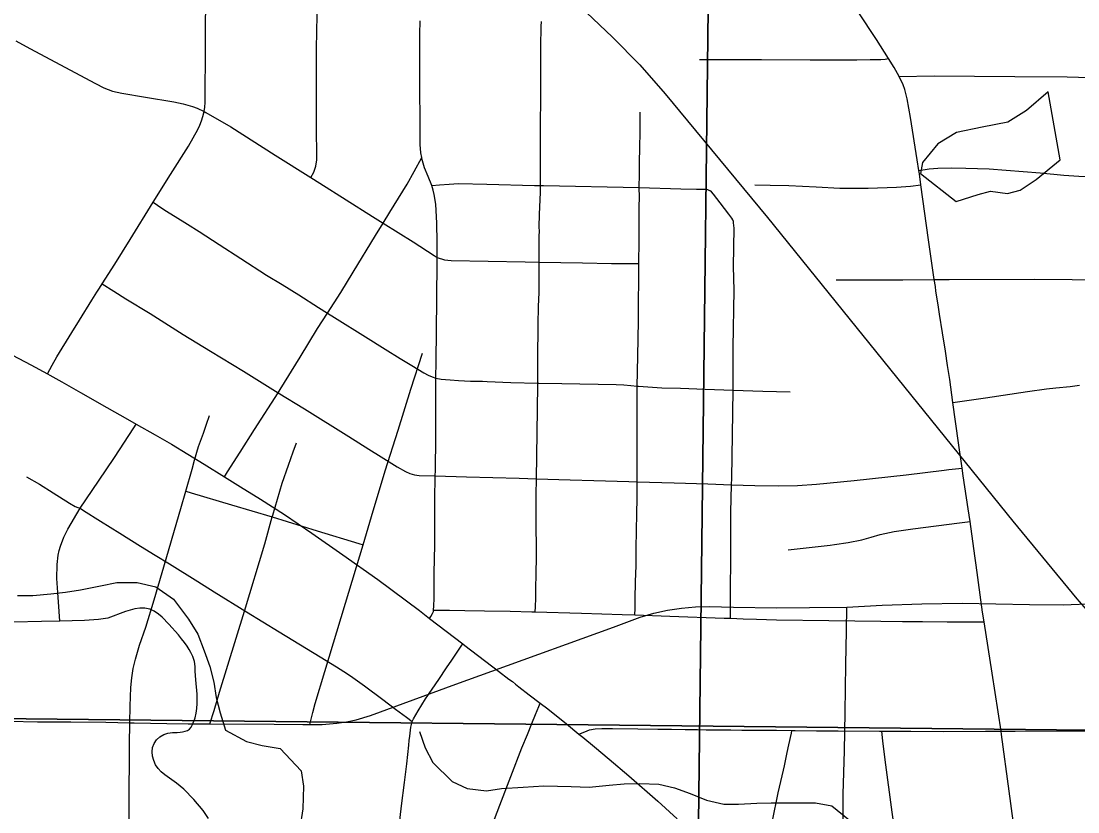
# Model space of a CAD drawing. Extents: x 0 to 34, y 0 to 22.
# Drawn here: x 13.4 to 14.087, y 18.187 to 18.701 of the extents above; entities that cross this region are included whole.
import ezdxf

# ---------------------------------------------------------------- set-up
doc = ezdxf.new("R2010")
doc.units = 0
for name, color, linetype in [('GM_X_City_Street', 7, 'Continuous'), ('GM_X_Minor_Lake', 7, 'Continuous'), ('GM_X_Minor_River', 7, 'Continuous'), ('GM_X_Rail_Line', 7, 'Continuous'), ('GM_X_Section', 7, 'Continuous'), ('GM_X_State_Route', 7, 'Continuous'), ('GM_X_US_Shield', 7, 'Continuous')]:
    doc.layers.add(name, color=color, linetype=linetype)

msp = doc.modelspace()

# ---------------------------------------------------------------- linework, layer by layer
at = {"layer": 'GM_X_City_Street'}
for points in [[(13.5884, 18.599), (13.59043, 18.60243), (13.59175, 18.60639), (13.59227, 18.61064), (13.59207, 18.63344), (13.59218, 18.65198), (13.592, 18.67052), (13.59208, 18.68289), (13.59245, 18.70456), (13.59256, 18.72312), (13.59256, 18.73513), (13.59256, 18.73664), (13.59256, 18.73928)], [(13.41708, 18.47149), (13.42014, 18.47699), (13.42318, 18.48246), (13.43295, 18.4984), (13.43786, 18.50629), (13.44605, 18.51926), (13.44922, 18.52454), (13.45098, 18.52712), (13.45274, 18.52987), (13.461, 18.54273), (13.47079, 18.55867), (13.48584, 18.58295), (13.49713, 18.60105), (13.50885, 18.61941), (13.51488, 18.63028), (13.51623, 18.63302), (13.51737, 18.63584), (13.51826, 18.63874), (13.51898, 18.64196), (13.51941, 18.64473), (13.51966, 18.64777), (13.51963, 18.65392), (13.5196, 18.6602), (13.51997, 18.67264), (13.51987, 18.69448), (13.52025, 18.73502)], [(13.66567, 18.31252), (13.66636, 18.31365), (13.66753, 18.31558), (13.66816, 18.31689), (13.66825, 18.31785), (13.66852, 18.32061), (13.66865, 18.32549), (13.66872, 18.33588), (13.6687, 18.34203), (13.66905, 18.36009), (13.66905, 18.36552), (13.66905, 18.37327), (13.66905, 18.38166), (13.66911, 18.38958), (13.66937, 18.40513), (13.66943, 18.40862), (13.66971, 18.43002), (13.66971, 18.43979), (13.66971, 18.4472), (13.6697, 18.45457), (13.66975, 18.46386), (13.66982, 18.46869), (13.66997, 18.4794), (13.67029, 18.51975), (13.67057, 18.54459), (13.67058, 18.54706), (13.67062, 18.557), (13.6704, 18.56941), (13.66968, 18.5818), (13.66873, 18.58792), (13.66798, 18.59093), (13.66705, 18.59387), (13.66465, 18.59961), (13.6623, 18.60536), (13.66066, 18.61132), (13.66054, 18.61205), (13.66001, 18.61517), (13.65952, 18.6206), (13.65952, 18.63542), (13.65935, 18.65716), (13.65936, 18.68515), (13.65936, 18.69223), (13.65952, 18.70096)], [(13.73435, 18.3167), (13.73453, 18.3199), (13.7348, 18.32564), (13.7348, 18.33207), (13.73508, 18.34124), (13.73521, 18.35273), (13.73521, 18.36107), (13.73508, 18.3701), (13.73508, 18.38009), (13.73505, 18.39286), (13.73512, 18.4033), (13.73536, 18.41812), (13.73559, 18.4331), (13.73601, 18.46403), (13.73603, 18.4654), (13.73613, 18.48563), (13.73613, 18.48867), (13.73632, 18.49569), (13.73629, 18.50344), (13.73659, 18.51512), (13.73693, 18.52421), (13.73692, 18.5305), (13.73698, 18.54411), (13.73702, 18.55508), (13.73698, 18.56122), (13.73705, 18.56385), (13.737, 18.567), (13.73725, 18.57502), (13.73775, 18.58953), (13.73777, 18.59384), (13.7379, 18.62951), (13.73811, 18.65425), (13.73811, 18.66615), (13.73811, 18.67573), (13.73797, 18.68708), (13.73814, 18.69432), (13.73825, 18.6972), (13.73854, 18.70041)], [(13.39649, 18.68778), (13.40574, 18.68287), (13.44825, 18.66008), (13.45378, 18.65738), (13.4566, 18.65624), (13.45947, 18.65527), (13.46546, 18.65393), (13.4808, 18.65134), (13.49929, 18.6483), (13.50543, 18.64697), (13.51149, 18.6452), (13.51445, 18.64409), (13.51898, 18.64196), (13.52016, 18.64139), (13.53635, 18.63193), (13.5652, 18.61347), (13.5884, 18.599), (13.59428, 18.59532), (13.62849, 18.57367), (13.63545, 18.56938), (13.65502, 18.55732), (13.66858, 18.54839), (13.67058, 18.54706)], [(13.84131, 18.67574), (13.86279, 18.67574), (13.88158, 18.67574), (13.91311, 18.67563), (13.94352, 18.67552), (13.95233, 18.67565), (13.95908, 18.67574), (13.96199, 18.67595), (13.96411, 18.67636)], [(13.7992, 18.31473), (13.79927, 18.31901), (13.79938, 18.32531), (13.79956, 18.33626), (13.79992, 18.34686), (13.80005, 18.35822), (13.80028, 18.36949), (13.8004, 18.38064), (13.80064, 18.39032), (13.80061, 18.40125), (13.80075, 18.41014), (13.80073, 18.42259), (13.80066, 18.43999), (13.80064, 18.44653), (13.80064, 18.45497), (13.80072, 18.4634), (13.80082, 18.47275), (13.80131, 18.49395), (13.80143, 18.50638), (13.80146, 18.51747), (13.80165, 18.53296), (13.80175, 18.54312), (13.80188, 18.55783), (13.80204, 18.58001), (13.80214, 18.58638), (13.80204, 18.59252), (13.80209, 18.60131), (13.80225, 18.60747), (13.80243, 18.61986), (13.80258, 18.62715), (13.80258, 18.63191), (13.80256, 18.64154)], [(13.53222, 18.40443), (13.53431, 18.4077), (13.54248, 18.42049), (13.55185, 18.43517), (13.56715, 18.45916), (13.56852, 18.46131), (13.58155, 18.48235), (13.59284, 18.50083), (13.59929, 18.51091), (13.60783, 18.52428), (13.61595, 18.5375), (13.63044, 18.56129), (13.63545, 18.56938), (13.63986, 18.5765), (13.65099, 18.59472), (13.65554, 18.60297), (13.66054, 18.61205)], [(13.98395, 18.60357), (13.99051, 18.60462), (13.99618, 18.60514), (14.00537, 18.60536), (14.01452, 18.60515), (14.02972, 18.6046), (14.0627, 18.60209), (14.07824, 18.6006), (14.08786, 18.59986), (14.0965, 18.59961), (14.10289, 18.59959), (14.10801, 18.6), (14.1121, 18.60049), (14.11524, 18.60109), (14.11822, 18.60197), (14.12229, 18.60345), (14.12474, 18.60478), (14.12698, 18.60652), (14.12922, 18.6089)], [(13.66705, 18.59387), (13.67212, 18.59429), (13.67837, 18.59481), (13.68445, 18.59512), (13.70287, 18.59482), (13.73382, 18.59395), (13.73777, 18.59384), (13.73982, 18.59378), (13.80204, 18.59252), (13.82918, 18.59173), (13.83931, 18.59157), (13.84271, 18.59151), (13.84523, 18.59139), (13.84635, 18.59123), (13.84735, 18.59093), (13.84818, 18.59044)], [(13.87725, 18.59432), (13.88723, 18.59411), (13.89931, 18.59385), (13.91704, 18.59294), (13.93242, 18.59214), (13.95084, 18.59213), (13.96925, 18.59278), (13.97848, 18.59349), (13.98528, 18.59431)], [(13.86136, 18.31253), (13.86133, 18.31921), (13.86129, 18.32856), (13.8617, 18.35351), (13.8617, 18.38164), (13.86209, 18.39938), (13.86218, 18.40353), (13.86266, 18.43171), (13.86309, 18.46089), (13.8631, 18.46382), (13.8632, 18.48858), (13.86368, 18.52583), (13.86336, 18.54131), (13.86367, 18.56623), (13.8634, 18.56949), (13.86328, 18.5705), (13.8629, 18.57157), (13.86223, 18.57266), (13.8603, 18.57532), (13.85457, 18.58261), (13.85022, 18.5882), (13.84898, 18.58968), (13.84818, 18.59044)], [(13.48584, 18.58295), (13.48875, 18.58101), (13.49338, 18.57791), (13.50013, 18.57369), (13.50828, 18.56864), (13.51573, 18.56386), (13.52881, 18.55556), (13.54286, 18.54642), (13.55954, 18.53568), (13.56971, 18.52941), (13.58068, 18.52272), (13.59332, 18.51465), (13.59929, 18.51091), (13.60381, 18.50807), (13.62401, 18.49555), (13.63671, 18.48746), (13.64646, 18.48143), (13.65403, 18.47681), (13.66194, 18.47208), (13.66462, 18.47067), (13.6674, 18.46944), (13.66982, 18.46869), (13.67316, 18.46801), (13.67602, 18.46774), (13.67898, 18.46761), (13.68455, 18.46714), (13.68834, 18.46685), (13.69228, 18.46671), (13.69998, 18.46662), (13.70303, 18.46657), (13.71842, 18.46592), (13.73603, 18.4654), (13.73675, 18.46538), (13.75177, 18.46506), (13.78696, 18.4645), (13.79194, 18.46432), (13.79658, 18.46389), (13.80072, 18.4634), (13.80148, 18.46334), (13.81059, 18.46282), (13.81669, 18.46244), (13.82896, 18.46212), (13.8448, 18.4615), (13.86309, 18.46089), (13.88247, 18.46025), (13.90014, 18.45969)], [(13.67058, 18.54706), (13.67539, 18.5456), (13.67968, 18.54503), (13.72789, 18.54425), (13.73698, 18.54411), (13.76522, 18.54368), (13.78392, 18.5431), (13.79638, 18.54312), (13.80175, 18.54312)], [(13.93012, 18.53249), (13.94615, 18.53254), (13.97354, 18.53265), (13.99396, 18.53273), (14.00353, 18.53277), (14.05903, 18.533), (14.08372, 18.53285), (14.14234, 18.53195), (14.15552, 18.5317), (14.16008, 18.53167), (14.16392, 18.53265), (14.16644, 18.53351)], [(13.45274, 18.52987), (13.46025, 18.52517), (13.46809, 18.52027), (13.48392, 18.51061), (13.50533, 18.4971), (13.52321, 18.48613), (13.54464, 18.4731), (13.56715, 18.45916), (13.58419, 18.44862), (13.61311, 18.43064), (13.62618, 18.42242), (13.63406, 18.41758), (13.64456, 18.41098), (13.64999, 18.408), (13.65282, 18.40675), (13.65578, 18.40588), (13.6588, 18.40542), (13.66937, 18.40513), (13.68969, 18.40458), (13.72382, 18.40368), (13.73512, 18.4033), (13.75711, 18.40258), (13.77256, 18.40218), (13.79532, 18.40136), (13.80061, 18.40125), (13.82478, 18.40055), (13.84671, 18.39994), (13.86209, 18.39938), (13.87717, 18.39882), (13.89256, 18.39861), (13.90492, 18.39892), (13.91727, 18.39967), (13.94181, 18.40214), (13.97563, 18.40581), (14.00028, 18.40886), (14.00336, 18.40918), (14.01202, 18.41009)], [(13.58768, 18.24357), (13.5897, 18.2513), (13.59126, 18.25726), (13.59753, 18.27796), (13.61097, 18.32239), (13.62244, 18.36034), (13.62797, 18.37866), (13.63665, 18.40834), (13.64525, 18.4348), (13.65354, 18.4614), (13.66098, 18.48498)], [(14.00603, 18.45287), (14.02726, 18.45583), (14.05464, 18.45993), (14.06688, 18.46164), (14.07306, 18.46226), (14.08224, 18.46317), (14.08834, 18.46402)], [(13.4702, 18.17589), (13.47031, 18.1904), (13.47052, 18.23061), (13.47072, 18.2447), (13.47087, 18.25539), (13.4714, 18.26767), (13.47192, 18.27383), (13.47291, 18.27999), (13.47433, 18.28606), (13.47707, 18.295), (13.48106, 18.30673), (13.48654, 18.32447), (13.49426, 18.35126), (13.5012, 18.375), (13.50376, 18.38384), (13.50711, 18.39526), (13.5113, 18.40953), (13.5128, 18.41529), (13.51543, 18.42412), (13.51852, 18.4329), (13.52054, 18.4387), (13.52252, 18.44443)], [(13.42509, 18.31077), (13.42468, 18.31706), (13.42389, 18.32937), (13.42332, 18.33538), (13.4232, 18.33843), (13.4234, 18.34761), (13.42406, 18.35364), (13.42467, 18.35659), (13.42548, 18.3595), (13.42764, 18.36518), (13.43039, 18.37059), (13.43845, 18.38405), (13.45032, 18.40167), (13.46061, 18.4171), (13.47329, 18.43635), (13.47487, 18.43875)], [(13.52272, 18.24391), (13.52543, 18.2527), (13.52908, 18.26455), (13.54523, 18.31723), (13.55842, 18.36085), (13.56335, 18.37841), (13.5637, 18.37954), (13.56985, 18.40031), (13.57388, 18.41204), (13.57701, 18.4208), (13.57902, 18.42665)], [(13.40346, 18.40447), (13.41183, 18.39966), (13.42086, 18.3941), (13.43154, 18.38732), (13.43516, 18.38526), (13.43685, 18.38457), (13.43845, 18.38405), (13.44053, 18.38272), (13.45164, 18.3756), (13.46421, 18.36784), (13.47762, 18.35946), (13.48726, 18.35359), (13.49638, 18.3479), (13.51495, 18.33643), (13.52553, 18.32984), (13.54665, 18.31677), (13.56786, 18.30368), (13.59452, 18.28749), (13.60517, 18.28108), (13.6099, 18.27805), (13.61411, 18.2752), (13.62328, 18.2687), (13.6352, 18.2598), (13.64354, 18.25357), (13.65055, 18.24828), (13.65442, 18.24538)], [(13.50711, 18.39526), (13.51062, 18.3942), (13.53673, 18.38633), (13.56335, 18.37841), (13.59248, 18.36941), (13.61954, 18.36122), (13.62244, 18.36034)], [(13.89896, 18.35705), (13.92626, 18.36008), (13.9291, 18.36043), (13.93785, 18.36183), (13.94691, 18.36345), (13.95282, 18.36531), (13.95874, 18.36697), (13.96774, 18.36892), (13.97987, 18.3708), (14.01038, 18.37459), (14.01723, 18.37544)], [(13.93701, 18.31988), (13.95995, 18.32109), (13.98577, 18.32205), (14.01217, 18.32232), (14.05578, 18.32159), (14.07766, 18.32139), (14.09334, 18.32185), (14.10586, 18.32288), (14.11831, 18.32451), (14.14912, 18.32971), (14.15785, 18.33119)], [(13.52193, 18.18245), (13.51831, 18.18752), (13.51233, 18.19471), (13.50575, 18.20139), (13.50098, 18.20546), (13.49342, 18.21077), (13.49114, 18.21273), (13.48914, 18.21494), (13.48747, 18.2174), (13.48618, 18.22007), (13.48538, 18.22288), (13.48514, 18.22576), (13.48552, 18.22861), (13.48652, 18.23128), (13.48813, 18.23363), (13.49023, 18.23556), (13.49272, 18.23696), (13.49547, 18.23784), (13.49841, 18.23824), (13.50149, 18.23839), (13.50346, 18.2385), (13.50501, 18.23867), (13.50667, 18.23909), (13.50812, 18.23966), (13.50943, 18.24058), (13.51052, 18.24176), (13.51138, 18.24346), (13.51196, 18.24463), (13.51268, 18.24655), (13.51307, 18.24793), (13.51373, 18.25083), (13.51415, 18.25396), (13.5144, 18.25709), (13.51447, 18.26023), (13.51438, 18.26334), (13.51366, 18.27247), (13.51343, 18.27529), (13.51324, 18.27819), (13.51317, 18.28128), (13.51284, 18.28457), (13.51168, 18.28768), (13.51036, 18.29026), (13.50928, 18.29236), (13.50798, 18.29451), (13.50628, 18.29685), (13.50433, 18.29927), (13.50225, 18.3017), (13.4961, 18.30875), (13.49169, 18.31326), (13.48927, 18.31534), (13.48658, 18.31718), (13.48361, 18.31853), (13.48041, 18.31921), (13.47716, 18.31918), (13.47398, 18.31865), (13.46789, 18.31698), (13.45627, 18.31273), (13.45028, 18.31168), (13.4411, 18.31105), (13.42509, 18.31077), (13.41314, 18.31056), (13.39532, 18.30995)], [(13.58768, 18.24357), (13.59582, 18.24362), (13.60534, 18.24433), (13.61169, 18.24525), (13.61798, 18.24662), (13.62712, 18.24942), (13.68277, 18.26965), (13.70619, 18.27825), (13.78526, 18.30689), (13.80269, 18.31324), (13.81148, 18.31579), (13.82042, 18.31775), (13.82947, 18.31917), (13.83858, 18.31993), (13.84777, 18.32015), (13.86326, 18.31986), (13.89135, 18.31933), (13.91287, 18.31955), (13.93701, 18.31988)], [(13.66825, 18.31785), (13.67104, 18.31785), (13.6786, 18.31785), (13.68856, 18.31761), (13.7014, 18.31749), (13.71796, 18.31712), (13.73224, 18.31676), (13.73435, 18.3167), (13.76436, 18.31597), (13.79097, 18.31499), (13.7992, 18.31473), (13.82198, 18.31402), (13.85729, 18.31265), (13.86136, 18.31253), (13.86953, 18.3123), (13.87828, 18.31195), (13.89123, 18.3116), (13.92541, 18.31111), (13.95909, 18.31064), (13.97329, 18.31051), (13.98627, 18.31052), (14.00221, 18.31027), (14.01181, 18.31027), (14.02537, 18.31027), (14.02636, 18.31027)], [(13.93456, 18.18031), (13.93467, 18.19827), (13.93548, 18.22635), (13.93588, 18.25129), (13.93645, 18.2825), (13.9368, 18.30439), (13.93701, 18.31988)], [(13.64452, 18.16627), (13.64749, 18.19071), (13.64934, 18.20588), (13.65079, 18.21799), (13.65217, 18.23006), (13.65247, 18.23307), (13.65275, 18.23601), (13.65343, 18.2417), (13.65407, 18.24449), (13.65442, 18.24538), (13.6551, 18.24717), (13.65816, 18.25235), (13.66306, 18.26012), (13.67156, 18.27286), (13.67666, 18.28038), (13.68005, 18.28544), (13.68621, 18.29454), (13.68717, 18.29596)], [(13.68524, 18.11033), (13.68753, 18.12105), (13.69, 18.12986), (13.69175, 18.13637), (13.69367, 18.1429), (13.69537, 18.14868), (13.69695, 18.15337), (13.69727, 18.15433), (13.70369, 18.17111), (13.71144, 18.19102), (13.72564, 18.22828), (13.72927, 18.2371), (13.73209, 18.24415), (13.73463, 18.25008), (13.73667, 18.25524), (13.73754, 18.25745)], [(13.33285, 18.24623), (13.34173, 18.24612), (13.35525, 18.2461), (13.36441, 18.24616), (13.37979, 18.24597), (13.39216, 18.24579), (13.41069, 18.24535), (13.43236, 18.24523), (13.45512, 18.245), (13.47072, 18.2447)], [(13.47072, 18.2447), (13.47359, 18.24463), (13.48406, 18.24439), (13.49465, 18.24426), (13.50852, 18.244), (13.52272, 18.24391)], [(13.52272, 18.24391), (13.56458, 18.24365), (13.58323, 18.24354), (13.58768, 18.24357)], [(13.76274, 18.2373), (13.76662, 18.23886), (13.76971, 18.24009), (13.77326, 18.24071), (13.77758, 18.24102), (13.78469, 18.24102), (13.80118, 18.24075), (13.81404, 18.24055), (13.823, 18.2404), (13.83181, 18.24024), (13.83984, 18.24024), (13.84556, 18.24009), (13.86162, 18.24009), (13.8687, 18.23987), (13.88078, 18.23993), (13.89128, 18.23978), (13.90129, 18.23965), (13.90349, 18.23962), (13.91739, 18.23947), (13.93144, 18.23947), (13.95832, 18.23916), (13.95973, 18.23916), (13.96969, 18.23921), (13.97872, 18.23909), (14.00011, 18.23896), (14.02722, 18.23915), (14.03737, 18.23919), (14.04653, 18.23922), (14.07434, 18.23939), (14.11714, 18.23911)], [(13.87743, 18.13145), (13.87922, 18.13873), (13.88128, 18.14706), (13.88345, 18.15712), (13.88422, 18.16069), (13.88867, 18.18089), (13.89244, 18.19901), (13.89577, 18.21382), (13.89651, 18.21667), (13.8983, 18.22542), (13.8994, 18.23039), (13.90095, 18.23797), (13.90129, 18.23965)], [(13.97348, 18.14015), (13.97215, 18.14809), (13.97076, 18.15614), (13.96915, 18.16829), (13.96659, 18.18662), (13.96193, 18.22058), (13.96047, 18.23292), (13.95973, 18.23916)]]:
    msp.add_lwpolyline(points, dxfattribs=at)
at = {"layer": 'GM_X_Minor_Lake'}
for points in [[(14.06806, 18.65463), (14.05396, 18.64256), (14.04177, 18.63504), (14.02506, 18.63172), (14.00835, 18.62841), (13.99617, 18.62089), (13.98624, 18.60879), (13.98506, 18.60158), (14.00811, 18.58356), (14.02255, 18.58803), (14.03053, 18.59026), (14.04153, 18.58867), (14.04989, 18.59089), (14.06017, 18.59767), (14.07579, 18.61049)], [(14.07579, 18.61049), (14.06806, 18.65463)]]:
    msp.add_lwpolyline(points, dxfattribs=at)
at = {"layer": 'GM_X_Minor_River'}
for points in [[(13.39761, 18.32738), (13.40748, 18.32733), (13.41926, 18.32842), (13.42875, 18.32952), (13.43863, 18.33099), (13.45155, 18.3336), (13.46219, 18.33583), (13.47547, 18.33577), (13.48761, 18.33306), (13.49898, 18.32503), (13.5088, 18.31206), (13.51484, 18.30216), (13.51898, 18.2915), (13.52274, 18.28122), (13.52536, 18.27095), (13.52684, 18.26106), (13.52947, 18.25117), (13.53284, 18.23976), (13.54649, 18.23248), (13.55673, 18.22977), (13.56849, 18.22782), (13.58211, 18.21332), (13.58359, 18.20343), (13.58316, 18.18862), (13.58122, 18.17608)], [(13.65911, 18.23892), (13.66287, 18.22826), (13.66777, 18.21874), (13.68026, 18.20653), (13.69012, 18.20192), (13.70264, 18.20035), (13.71252, 18.20182), (13.72657, 18.2029), (13.73986, 18.2036), (13.7577, 18.20314), (13.76947, 18.20271), (13.78239, 18.20417), (13.79226, 18.20489), (13.80251, 18.20522), (13.81466, 18.20479), (13.8249, 18.20246), (13.83514, 18.19862), (13.84576, 18.19439), (13.85714, 18.19168), (13.86663, 18.19164), (13.8784, 18.19235), (13.88789, 18.19268), (13.91675, 18.19255), (13.92737, 18.19061), (13.93873, 18.18144)]]:
    msp.add_lwpolyline(points, dxfattribs=at)
at = {"layer": 'GM_X_Rail_Line'}
msp.add_lwpolyline([(13.2404, 19.00908), (13.30728, 18.97287), (13.38065, 18.93337), (13.59279, 18.8187), (13.68154, 18.77009), (13.71117, 18.75124), (13.74654, 18.72472), (13.76773, 18.70622), (13.78466, 18.69019), (13.80236, 18.67223), (13.81891, 18.65351), (13.8334, 18.63581), (13.88555, 18.57297), (14.04503, 18.37569), (14.08659, 18.32516), (14.10031, 18.30951)], dxfattribs=at)
at = {"layer": 'GM_X_Section'}
for points in [[(13.85109, 19.07319), (13.83937, 18.07027), (12.8229, 18.08062), (12.83006, 19.08281)], [(14.85583, 19.05974), (14.84601, 18.05685), (13.83937, 18.07027), (13.85109, 19.07319)]]:
    msp.add_lwpolyline(points, close=True, dxfattribs=at)
at = {"layer": 'GM_X_State_Route'}
for points in [[(13.97111, 18.66474), (13.96782, 18.67047), (13.96411, 18.67636), (13.95625, 18.6888), (13.94452, 18.70667), (13.93599, 18.71974), (13.9339, 18.72294), (13.9259, 18.73519), (13.91407, 18.75338), (13.90324, 18.77016), (13.90229, 18.77163), (13.88901, 18.79239), (13.87385, 18.8161), (13.86034, 18.83695), (13.84561, 18.86005), (13.83698, 18.87354), (13.82118, 18.89844), (13.81874, 18.90228), (13.7971, 18.93621), (13.78356, 18.95705), (13.76703, 18.98323)], [(13.97111, 18.66474), (13.99392, 18.66509), (14.04637, 18.66467), (14.08034, 18.66441), (14.1027, 18.66387)], [(13.98395, 18.60357), (13.98282, 18.61057), (13.97855, 18.63808), (13.97627, 18.65021), (13.97471, 18.65617), (13.9736, 18.65918), (13.97111, 18.66474)], [(13.98528, 18.59431), (13.9843, 18.60144), (13.98395, 18.60357)], [(13.99396, 18.53273), (13.9902, 18.55851), (13.98528, 18.59431)], [(14.00603, 18.45287), (14.00394, 18.46779), (14.00257, 18.47695), (14.00117, 18.48609), (13.99923, 18.49819), (13.99734, 18.51023), (13.99644, 18.51627), (13.995, 18.52524), (13.99462, 18.52824), (13.99396, 18.53273)], [(13.39445, 18.4836), (13.40622, 18.47731), (13.41708, 18.47149), (13.41872, 18.47058), (13.42649, 18.46617), (13.43867, 18.45924), (13.45567, 18.44959), (13.46911, 18.44203), (13.47487, 18.43875), (13.48716, 18.43174), (13.49788, 18.42573), (13.50842, 18.41931), (13.51892, 18.41274), (13.53222, 18.40443), (13.54258, 18.39797), (13.55564, 18.38996), (13.57128, 18.38011), (13.58915, 18.36792), (13.60921, 18.35387), (13.63191, 18.33783), (13.65915, 18.31754), (13.66567, 18.31252), (13.68717, 18.29596), (13.68854, 18.29491), (13.71038, 18.27825), (13.71728, 18.27308), (13.7196, 18.2714), (13.7216, 18.26979), (13.72378, 18.26811), (13.73037, 18.26287), (13.73754, 18.25745), (13.74263, 18.25361), (13.75464, 18.24386), (13.76274, 18.2373), (13.76531, 18.23522), (13.77287, 18.22893), (13.78238, 18.22094), (13.79519, 18.21013), (13.81404, 18.19375), (13.82664, 18.18229)], [(14.01202, 18.41009), (14.00964, 18.42662), (14.00603, 18.45287)], [(14.01723, 18.37544), (14.01606, 18.38377), (14.01273, 18.4052), (14.01202, 18.41009)], [(14.02636, 18.31027), (14.02537, 18.3166), (14.02121, 18.34709), (14.02034, 18.35314), (14.01723, 18.37544)], [(14.03737, 18.23919), (14.03157, 18.27684), (14.02636, 18.31027)], [(14.04963, 18.1498), (14.0468, 18.16961), (14.04271, 18.20025), (14.0377, 18.23706), (14.03737, 18.23919)]]:
    msp.add_lwpolyline(points, dxfattribs=at)
at = {"layer": 'GM_X_US_Shield'}
for points in [[(13.2404, 19.25055), (13.2404, 18.2489), (14.09372, 18.2398), (14.10087, 19.24199)], [(13.2404, 18.2489), (13.2404, 17.23459), (14.08752, 17.22638), (14.09372, 18.2398)]]:
    msp.add_lwpolyline(points, close=True, dxfattribs=at)

doc.saveas('drawing.dxf')
